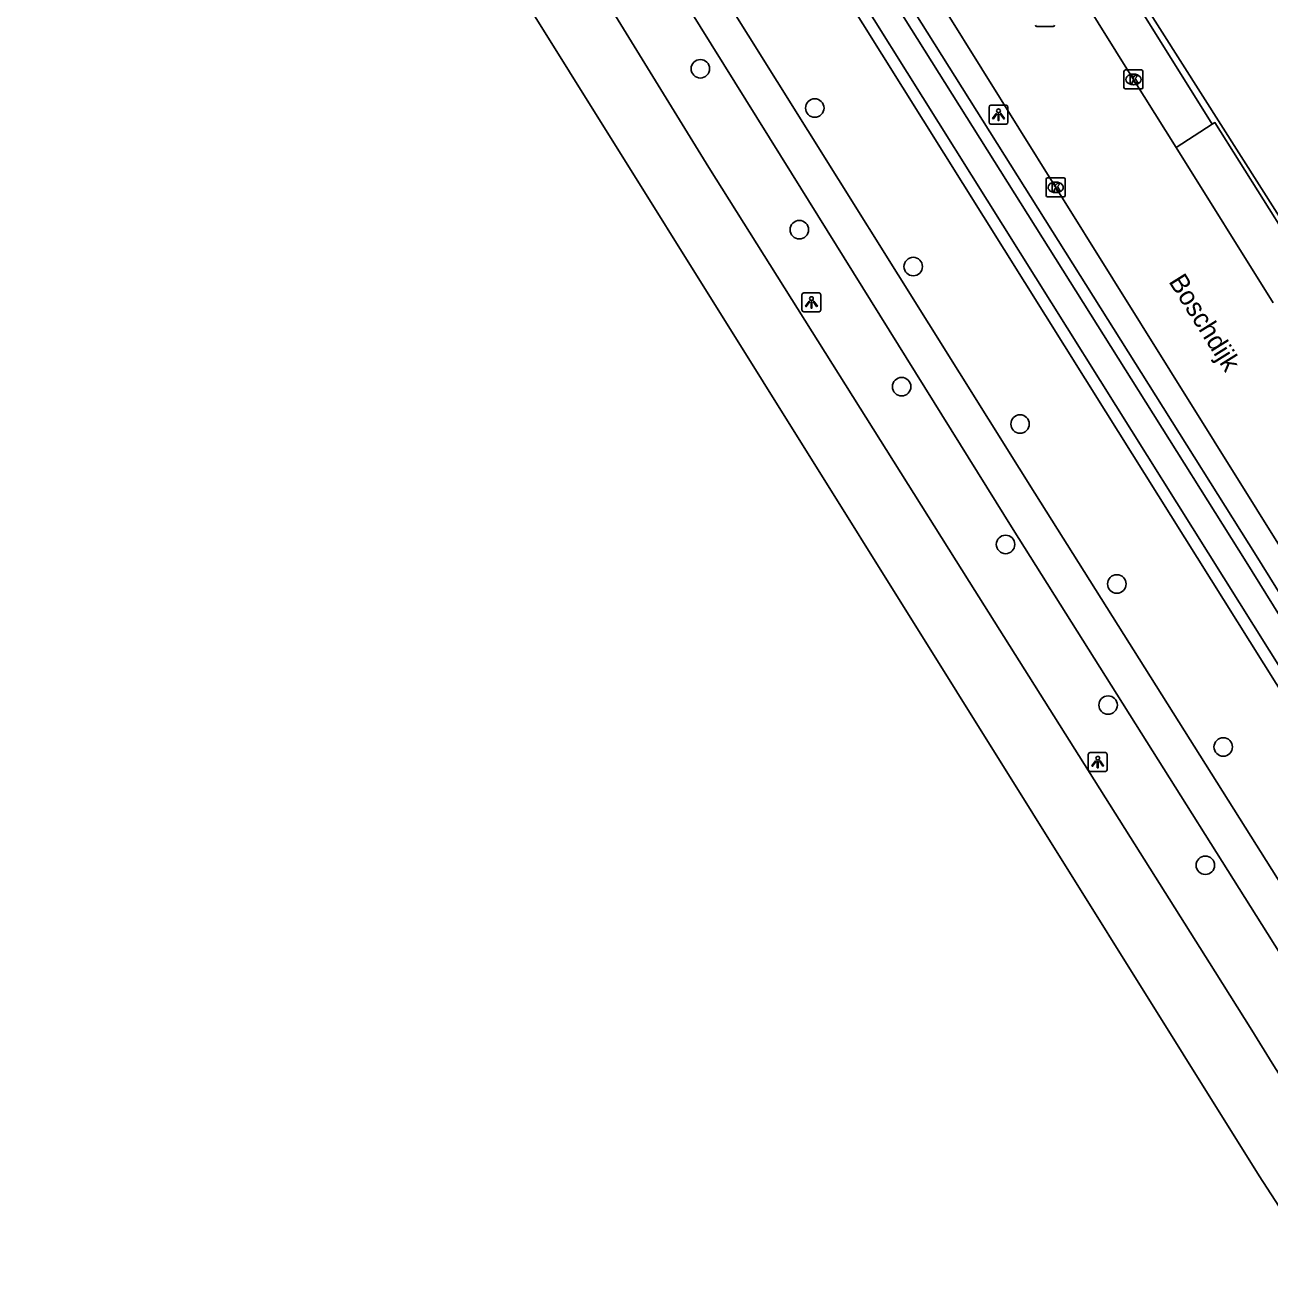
# Model space of a CAD drawing. Extents: x 158838 to 160074, y 386376 to 387776.
# Drawn here: x 158998.6 to 159064.3, y 386846.6 to 386913.1 of the extents above; entities that cross this region are included whole.
import ezdxf

# ---------------------------------------------------------------- set-up
doc = ezdxf.new("R2010")
doc.units = 0
for name, color, linetype in [('IMGEO_Berm_groen', 7, 'Continuous'), ('IMGEO_Boom', 7, 'Continuous'), ('IMGEO_Fietspad_gesloten', 7, 'Continuous'), ('IMGEO_Greppel_droge_sloot', 7, 'Continuous'), ('IMGEO_Hek', 7, 'Continuous'), ('IMGEO_Kolk', 7, 'Continuous'), ('IMGEO_Lichtpunt', 7, 'Continuous'), ('IMGEO_Openbare_ruimte_label', 7, 'Continuous'), ('IMGEO_Rijbaan_lokaal_open', 7, 'Continuous'), ('IMGEO_Rijbaan_regionaal_gesloten', 7, 'Continuous'), ('IMGEO_Rioolput', 7, 'Continuous'), ('IMGEO_Voetpad_open', 7, 'Continuous')]:
    doc.layers.add(name, color=color, linetype=linetype)

msp = doc.modelspace()

# ---------------------------------------------------------------- linework, layer by layer
at = {"layer": 'IMGEO_Berm_groen'}
msp.add_lwpolyline([(159000, 386986.242), (158991.693, 386999.224), (158990.004, 386998.024), (159000, 386981.943), (159035.265, 386925.216), (159055.682, 386892.626), (159088.981, 386839.474), (159089.256, 386838.78), (159089.835, 386838.498), (159090.244, 386838.524), (159091.028, 386838.871), (159091.422, 386839.242), (159091.568, 386839.665), (159091.508, 386840.108), (159063.62, 386885.019), (159057.921, 386894.086), (159000, 386986.242)], dxfattribs=at)
at = {"layer": 'IMGEO_Boom'}
for centre in [(159034.246, 386910.758), (159040.291, 386908.682), (159039.475, 386902.252), (159045.494, 386900.303), (159044.881, 386893.951), (159051.141, 386891.977), (159050.375, 386885.611), (159056.255, 386883.521), (159055.794, 386877.119), (159061.878, 386874.904), (159060.934, 386868.651)]:
    msp.add_circle(centre, 0.489, dxfattribs=at)
at = {"layer": 'IMGEO_Fietspad_gesloten'}
for points in [[(159153.556, 386734.708), (159143.952, 386750), (159123.016, 386783.333), (159107.784, 386807.586), (159105.291, 386810.988), (159102.504, 386814.154), (159102.451, 386814.209), (159101.304, 386815.324), (159095.249, 386821.212), (159093.442, 386823.227), (159091.461, 386825.74), (159089.683, 386828.15), (159082.8, 386839.159), (159079.753, 386844.002), (159072.053, 386856.336), (159051.929, 386888.316), (159051.101, 386889.639), (159035.145, 386915.136), (159017.155, 386944.035), (159000, 386971.66), (158998.45, 386974.253), (158992.568, 386983.667), (158992.533, 386984.139), (158984.936, 386996.361)], [(158990.726, 386982.523), (158996.138, 386974.083), (159013.182, 386946.824), (159039.053, 386905.234), (159050.784, 386886.396), (159070.38, 386855.242), (159081.168, 386838.156), (159087.914, 386827.34), (159089.294, 386824.866), (159090.889, 386822.524), (159092.687, 386820.335), (159093.62, 386819.341), (159096.324, 386816.766), (159099.079, 386814.018), (159101.834, 386811.269), (159102.217, 386810.854), (159103.824, 386808.91), (159105.251, 386806.829), (159117.605, 386787.425)]]:
    msp.add_lwpolyline(points, dxfattribs=at)
at = {"layer": 'IMGEO_Greppel_droge_sloot'}
msp.add_lwpolyline([(158999.473, 386985.908), (158991.52, 386998.336), (158991.091, 386998.031), (158990.844, 386997.855), (159000.53, 386982.272), (159035.794, 386925.546), (159056.211, 386892.957), (159089.54, 386839.757), (159089.747, 386839.235), (159089.96, 386839.131), (159090.093, 386839.14), (159090.678, 386839.399), (159090.882, 386839.591), (159090.93, 386839.728), (159090.907, 386839.892), (159063.091, 386884.688), (159057.393, 386893.754), (158999.473, 386985.908)], dxfattribs=at)
at = {"layer": 'IMGEO_Hek'}
msp.add_lwpolyline([(159066.88, 386899.741), (159050.432, 386925.672)], dxfattribs=at)
at = {"layer": 'IMGEO_Kolk'}
for p, q in [((159056.708, 386910.697), (159057.56, 386910.697)), ((159056.633, 386909.771), (159056.633, 386910.623)), ((159057.121, 386910.477), (159057.146, 386910.477)), ((159057.634, 386910.623), (159057.634, 386909.771)), ((159057.56, 386909.697), (159056.708, 386909.697)), ((159057.144, 386909.917), (159057.119, 386909.917)), ((159052.522, 386904.063), (159052.522, 386904.915)), ((159052.597, 386904.989), (159053.449, 386904.989)), ((159053.01, 386904.769), (159053.035, 386904.769)), ((159053.523, 386904.915), (159053.523, 386904.063)), ((159053.033, 386904.209), (159053.008, 386904.209)), ((159053.449, 386903.989), (159052.597, 386903.989))]:
    msp.add_line(p, q, dxfattribs=at)
for points in [[(159056.708, 386910.697), (159057.56, 386910.697)], [(159056.633, 386909.771), (159056.633, 386910.623)], [(159056.954, 386910.397), (159057.077, 386910.397), (159057.077, 386910.246), (159057.207, 386910.397), (159057.371, 386910.397), (159057.225, 386910.246), (159057.378, 386909.997), (159057.226, 386909.997), (159057.141, 386910.161), (159057.077, 386910.094), (159057.077, 386909.997), (159056.954, 386909.997), (159056.954, 386910.397)], [(159057.634, 386910.623), (159057.634, 386909.771)], [(159057.56, 386909.697), (159056.708, 386909.697)], [(159052.522, 386904.063), (159052.522, 386904.915)], [(159052.597, 386904.989), (159053.449, 386904.989)], [(159053.523, 386904.915), (159053.523, 386904.063)], [(159052.843, 386904.689), (159052.966, 386904.689), (159052.966, 386904.538), (159053.096, 386904.689), (159053.26, 386904.689), (159053.114, 386904.538), (159053.267, 386904.289), (159053.115, 386904.289), (159053.03, 386904.453), (159052.966, 386904.386), (159052.966, 386904.289), (159052.843, 386904.289), (159052.843, 386904.689)], [(159053.449, 386903.989), (159052.597, 386903.989)]]:
    msp.add_lwpolyline(points, dxfattribs=at)
for centre, start, end in [((159056.71, 386910.621), 91.55205, 178.44795), ((159056.71, 386910.621), 91.55205, 178.44795), ((159057.558, 386910.621), 1.55205, 88.44795), ((159057.558, 386910.621), 1.55205, 88.44795), ((159056.71, 386909.773), 181.55205, 268.44795), ((159056.71, 386909.773), 181.55205, 268.44795), ((159057.558, 386909.773), 271.55205, 358.44795), ((159057.558, 386909.773), 271.55205, 358.44795), ((159052.599, 386904.913), 91.55205, 178.44795), ((159052.599, 386904.913), 91.55205, 178.44795), ((159053.447, 386904.913), 1.55205, 88.44795), ((159053.447, 386904.913), 1.55205, 88.44795), ((159052.599, 386904.065), 181.55205, 268.44795), ((159052.599, 386904.065), 181.55205, 268.44795), ((159053.447, 386904.065), 271.55205, 358.44795), ((159053.447, 386904.065), 271.55205, 358.44795)]:
    msp.add_arc(centre, 0.0765, start, end, dxfattribs=at)
for centre, major_axis, ratio, start_param, end_param in [((159057.12, 386910.197), (-0.387, 0.002), 0.722429, 4.712389, 7.853982), ((159057.145, 386910.197), (-0.39, 0.002), 0.717154, 1.570796, 4.712389), ((159053.009, 386904.489), (-0.387, 0.002), 0.722429, 4.712389, 7.853982), ((159053.034, 386904.489), (-0.39, 0.002), 0.717154, 1.570796, 4.712389)]:
    msp.add_ellipse(centre, major_axis=major_axis, ratio=ratio, start_param=start_param, end_param=end_param, dxfattribs=at)
at = {"layer": 'IMGEO_Lichtpunt'}
for p, q in [((159049.504, 386908.735), (159049.504, 386907.928)), ((159049.504, 386908.735), (159049.504, 386907.928)), ((159050.406, 386908.83), (159049.598, 386908.83)), ((159050.406, 386908.83), (159049.598, 386908.83)), ((159050.5, 386907.928), (159050.5, 386908.735)), ((159050.5, 386907.928), (159050.5, 386908.735)), ((159049.598, 386907.834), (159050.406, 386907.834)), ((159049.598, 386907.834), (159050.406, 386907.834)), ((159039.616, 386898.813), (159039.616, 386898.006)), ((159039.616, 386898.813), (159039.616, 386898.006)), ((159040.518, 386898.908), (159039.71, 386898.908)), ((159040.518, 386898.908), (159039.71, 386898.908)), ((159040.612, 386898.006), (159040.612, 386898.813)), ((159040.612, 386898.006), (159040.612, 386898.813)), ((159039.71, 386897.912), (159040.518, 386897.912)), ((159039.71, 386897.912), (159040.518, 386897.912)), ((159054.748, 386874.51), (159054.748, 386873.703)), ((159054.748, 386874.51), (159054.748, 386873.703)), ((159055.65, 386874.605), (159054.842, 386874.605)), ((159055.65, 386874.605), (159054.842, 386874.605)), ((159055.744, 386873.703), (159055.744, 386874.51)), ((159055.744, 386873.703), (159055.744, 386874.51)), ((159054.842, 386873.609), (159055.65, 386873.609)), ((159054.842, 386873.609), (159055.65, 386873.609))]:
    msp.add_line(p, q, dxfattribs=at)
for points in [[(159049.878, 386908.399), (159049.917, 386908.371), (159049.729, 386908.109), (159049.691, 386908.136), (159049.878, 386908.399)], [(159049.98, 386908.351), (159050.027, 386908.351), (159050.027, 386908.029), (159049.98, 386908.029), (159049.98, 386908.351)], [(159050.09, 386908.371), (159050.128, 386908.398), (159050.315, 386908.136), (159050.276, 386908.108), (159050.09, 386908.371)], [(159039.99, 386898.477), (159040.029, 386898.449), (159039.841, 386898.187), (159039.803, 386898.214), (159039.99, 386898.477)], [(159040.092, 386898.429), (159040.139, 386898.429), (159040.139, 386898.107), (159040.092, 386898.107), (159040.092, 386898.429)], [(159040.202, 386898.449), (159040.24, 386898.476), (159040.427, 386898.214), (159040.388, 386898.186), (159040.202, 386898.449)], [(159055.122, 386874.174), (159055.161, 386874.146), (159054.973, 386873.884), (159054.935, 386873.911), (159055.122, 386874.174)], [(159055.334, 386874.146), (159055.372, 386874.173), (159055.559, 386873.911), (159055.52, 386873.883), (159055.334, 386874.146)], [(159055.224, 386874.126), (159055.271, 386874.126), (159055.271, 386873.804), (159055.224, 386873.804), (159055.224, 386874.126)]]:
    msp.add_lwpolyline(points, dxfattribs=at)
for centre in [(159050.003, 386908.533), (159040.115, 386898.611), (159055.247, 386874.308)]:
    msp.add_circle(centre, 0.0994, dxfattribs=at)
for centre, start, end in [((159049.598, 386908.735), 90, 180), ((159049.598, 386908.735), 90, 180), ((159050.406, 386908.735), 0, 90), ((159050.406, 386908.735), 0, 90), ((159049.598, 386907.928), 180, 270), ((159049.598, 386907.928), 180, 270), ((159050.406, 386907.928), 270, 0), ((159050.406, 386907.928), 270, 360), ((159039.71, 386898.813), 90, 180), ((159039.71, 386898.813), 90, 180), ((159040.518, 386898.813), 0, 90), ((159040.518, 386898.813), 0, 90), ((159039.71, 386898.006), 180, 270), ((159039.71, 386898.006), 180, 270), ((159040.518, 386898.006), 270, 0), ((159040.518, 386898.006), 270, 360), ((159054.842, 386874.51), 90, 180), ((159054.842, 386874.51), 90, 180), ((159055.65, 386874.51), 0, 90), ((159055.65, 386874.51), 0, 90), ((159054.842, 386873.703), 180, 270), ((159054.842, 386873.703), 180, 270), ((159055.65, 386873.703), 270, 0), ((159055.65, 386873.703), 270, 360)]:
    msp.add_arc(centre, 0.0946, start, end, dxfattribs=at)
at = {"layer": 'IMGEO_Rijbaan_lokaal_open'}
for points in [[(158992.734, 387001.043), (158993.387, 387000), (159000, 386989.439), (159000.316, 386988.934), (159010.09, 386973.23), (159021.504, 386954.997), (159031.839, 386938.426), (159043.257, 386920.182), (159053.024, 386904.489), (159059.057, 386894.827), (159065.997, 386883.711), (159075.251, 386868.876), (159086.653, 386850.613), (159097.471, 386833.198), (159108.33, 386815.791), (159119.183, 386798.375), (159120.937, 386795.51), (159121.337, 386794.968), (159121.784, 386794.465)], [(159059.394, 386906.605), (159057.132, 386910.196), (159050.595, 386920.7)], [(159064.514, 386898.388), (159059.394, 386906.605)]]:
    msp.add_lwpolyline(points, dxfattribs=at)
at = {"layer": 'IMGEO_Rijbaan_regionaal_gesloten'}
for points in [[(159143.031, 386728.393), (159114.787, 386773.529), (159063.769, 386852.239), (159047.794, 386877.825), (159027.337, 386910.591), (159001.844, 386951.425), (158973.435, 386996.928), (158951.308, 387032.368), (158919.283, 387083.664), (158891.623, 387127.967), (158871.393, 387160.012), (158853.231, 387189.196)], [(159098.75, 386806.078), (159095.71, 386810.659), (159095.09, 386811.591), (159071.557, 386846.971), (159064.463, 386858.196), (159063.391, 386859.93), (159061.455, 386863.013), (159048.457, 386883.647), (159034.701, 386905.543), (159017.299, 386933.828), (159009.693, 386945.652)]]:
    msp.add_lwpolyline(points, dxfattribs=at)
at = {"layer": 'IMGEO_Rioolput'}
msp.add_line((159052.886, 386912.992), (159052.034, 386912.992), dxfattribs=at)
msp.add_lwpolyline([(159052.886, 386912.992), (159052.034, 386912.992)], dxfattribs=at)
for centre, start, end in [((159052.036, 386913.068), 181.55205, 268.44795), ((159052.036, 386913.068), 181.55205, 268.44795), ((159052.884, 386913.068), 271.55205, 358.44795), ((159052.884, 386913.068), 271.55205, 358.44795)]:
    msp.add_arc(centre, 0.0765, start, end, dxfattribs=at)
at = {"layer": 'IMGEO_Voetpad_open'}
for points in [[(159052.526, 386921.891), (159061.292, 386907.837)], [(159059.394, 386906.605), (159061.292, 386907.837)], [(159061.292, 386907.837), (159061.438, 386907.918), (159066.583, 386899.738)]]:
    msp.add_lwpolyline(points, dxfattribs=at)

# ---------------------------------------------------------------- texts
at = {"layer": 'IMGEO_Openbare_ruimte_label'}
msp.add_text('Boschdijk', height=1, rotation=302.05394, dxfattribs=at).set_placement((159058.966, 386899.512))

doc.saveas('drawing.dxf')
